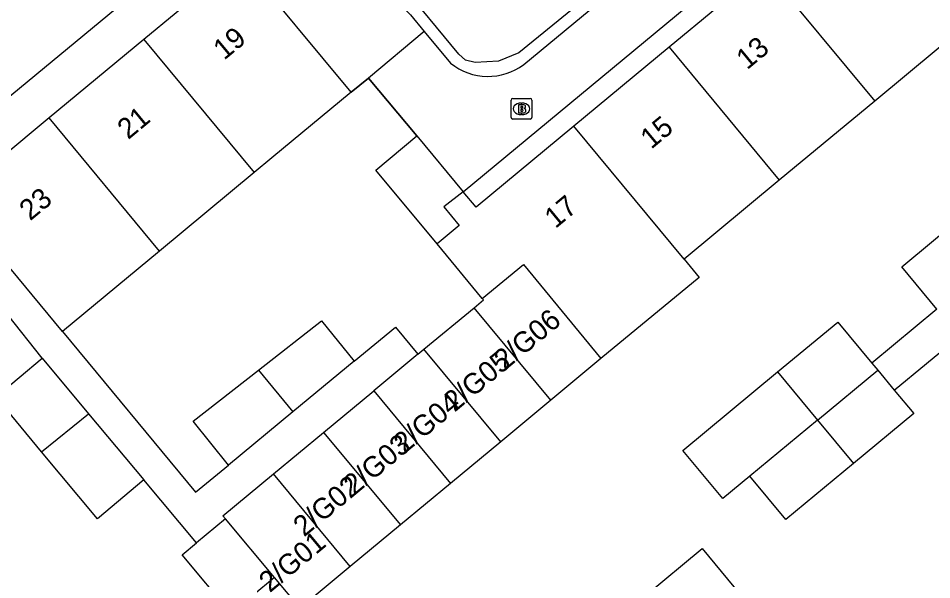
# Model space of a CAD drawing. Extents: x 159040 to 160094, y 381214 to 382518.
# Drawn here: x 159643.59 to 159687.92, y 381904.94 to 381932.21 of the extents above; entities that cross this region are included whole.
import ezdxf

# ---------------------------------------------------------------- set-up
doc = ezdxf.new("R2010")
doc.units = 0
for name, color, linetype in [('IMGEO_Brandkraan', 7, 'Continuous'), ('IMGEO_Haag', 7, 'Continuous'), ('IMGEO_Muur', 7, 'Continuous'), ('IMGEO_Pand', 7, 'Continuous'), ('IMGEO_Pand_nummerreeks', 7, 'Continuous'), ('IMGEO_Rijbaan_lokaal_open', 7, 'Continuous'), ('IMGEO_Voetpad_open', 7, 'Continuous')]:
    doc.layers.add(name, color=color, linetype=linetype)

msp = doc.modelspace()

# ---------------------------------------------------------------- linework, layer by layer
at = {"layer": 'IMGEO_Brandkraan'}
for p, q in [((159667.51, 381927.39), (159667.51, 381928.242)), ((159667.585, 381928.316), (159668.437, 381928.316)), ((159667.998, 381928.096), (159668.023, 381928.096)), ((159668.511, 381928.242), (159668.511, 381927.39)), ((159668.021, 381927.536), (159667.996, 381927.536)), ((159668.437, 381927.316), (159667.585, 381927.316))]:
    msp.add_line(p, q, dxfattribs=at)
for points in [[(159667.51, 381927.39), (159667.51, 381928.242)], [(159667.585, 381928.316), (159668.437, 381928.316)], [(159667.858, 381928.016), (159667.858, 381927.616), (159668.071, 381927.616)], [(159668.089, 381928.016), (159667.858, 381928.016)], [(159668.037, 381927.935), (159667.983, 381927.935), (159667.983, 381927.859)], [(159668.511, 381928.242), (159668.511, 381927.39)], [(159667.983, 381927.859), (159668.036, 381927.859)], [(159668.045, 381927.783), (159667.983, 381927.783), (159667.983, 381927.702)], [(159667.983, 381927.702), (159668.045, 381927.702)], [(159668.437, 381927.316), (159667.585, 381927.316)]]:
    msp.add_lwpolyline(points, dxfattribs=at)
for centre, radius, start, end in [((159667.587, 381928.24), 0.0765, 91.552, 178.448), ((159667.587, 381928.24), 0.0765, 91.552, 178.448), ((159668.038, 381927.897), 0.0379, 267.8285, 90.9355), ((159668.093, 381927.871), 0.145, 59.4692, 91.5367), ((159668.118, 381927.918), 0.0922, 285.5137, 58.1501), ((159668.435, 381928.24), 0.0765, 1.552, 88.448), ((159668.435, 381928.24), 0.0765, 1.552, 88.448), ((159668.046, 381927.742), 0.0404, 269.8759, 90.5077), ((159668.077, 381927.867), 0.251, 268.6676, 293.5347), ((159668.123, 381927.726), 0.105, 301.3115, 78.989), ((159667.587, 381927.392), 0.0765, 181.552, 268.448), ((159667.587, 381927.392), 0.0765, 181.552, 268.448), ((159668.435, 381927.392), 0.0765, 271.552, 358.448), ((159668.435, 381927.392), 0.0765, 271.552, 358.448)]:
    msp.add_arc(centre, radius, start, end, dxfattribs=at)
for centre, major_axis, ratio, start_param, end_param in [((159667.997, 381927.816), (-0.387, 0.002), 0.722429, 4.712389, 7.853982), ((159668.022, 381927.816), (-0.39, 0.002), 0.717154, 1.570796, 4.712389)]:
    msp.add_ellipse(centre, major_axis=major_axis, ratio=ratio, start_param=start_param, end_param=end_param, dxfattribs=at)
at = {"layer": 'IMGEO_Haag'}
msp.add_lwpolyline([(159677.376, 381938.307), (159671.185, 381933.235), (159667.887, 381930.532), (159666.902, 381930.133), (159665.769, 381930.064), (159665.292, 381930.182), (159664.969, 381930.469), (159662.111, 381933.944)], dxfattribs=at)
at = {"layer": 'IMGEO_Muur'}
msp.add_lwpolyline([(159659.744, 381928.618), (159660.581, 381929.302), (159662.932, 381926.498)], dxfattribs=at)
at = {"layer": 'IMGEO_Pand'}
for points in [[(159659.744, 381928.618), (159654.386, 381935.081), (159649.679, 381931.178)], [(159679.798, 381934.641), (159675.171, 381930.804)], [(159679.798, 381934.641), (159685.151, 381928.186)], [(159689.777, 381932.022), (159685.151, 381928.186)], [(159649.679, 381931.178), (159645.086, 381927.37)], [(159649.679, 381931.178), (159655.037, 381924.715)], [(159675.171, 381930.804), (159670.545, 381926.967)], [(159675.171, 381930.804), (159680.524, 381924.349)], [(159659.744, 381928.618), (159655.895, 381925.427), (159655.037, 381924.715)], [(159685.151, 381928.186), (159680.524, 381924.349)], [(159645.086, 381927.37), (159640.373, 381923.463)], [(159650.443, 381920.908), (159645.086, 381927.37)], [(159670.545, 381926.967), (159665.803, 381923.035), (159665.184, 381923.782)], [(159675.898, 381920.513), (159670.545, 381926.967)], [(159663.915, 381921.252), (159660.937, 381924.843), (159662.932, 381926.498)], [(159662.932, 381926.498), (159665.184, 381923.782)], [(159655.037, 381924.715), (159650.443, 381920.908)], [(159680.524, 381924.349), (159675.898, 381920.513)], [(159665.184, 381923.782), (159664.239, 381923.05), (159664.99, 381922.144), (159663.915, 381921.252)], [(159645.73, 381917), (159643.564, 381919.614), (159640.373, 381923.463)], [(159688.173, 381918.078), (159686.465, 381920.138), (159689.641, 381922.772)], [(159650.443, 381920.908), (159645.73, 381917)], [(159666.11, 381918.605), (159663.915, 381921.252)], [(159675.898, 381920.513), (159676.63, 381919.63), (159671.869, 381915.681)], [(159666.11, 381918.605), (159668.106, 381920.261), (159671.869, 381915.681)], [(159665.706, 381918.152), (159666.168, 381918.535), (159666.11, 381918.605)], [(159663.272, 381916.133), (159665.706, 381918.152)], [(159669.436, 381913.661), (159665.706, 381918.152)], [(159655.239, 381915.123), (159658.3, 381917.517), (159659.887, 381915.55)], [(159680.441, 381915.036), (159683.362, 381917.459), (159685.017, 381915.462)], [(159662.979, 381915.89), (159663.272, 381916.133)], [(159667.002, 381911.64), (159663.272, 381916.133)], [(159644.722, 381911.154), (159642.498, 381913.819), (159644.75, 381915.7)], [(159644.75, 381915.7), (159647.003, 381913.001)], [(159659.887, 381915.55), (159656.917, 381913.099)], [(159662.979, 381915.89), (159660.837, 381914.114)], [(159671.869, 381915.681), (159669.436, 381913.661)], [(159653.783, 381910.512), (159652.074, 381912.648), (159655.239, 381915.123)], [(159655.239, 381915.123), (159656.917, 381913.099)], [(159682.38, 381912.698), (159685.3, 381915.121)], [(159685.017, 381915.462), (159685.3, 381915.121)], [(159685.3, 381915.121), (159686.104, 381914.152)], [(159679.091, 381909.969), (159677.786, 381908.887), (159675.847, 381911.226), (159680.441, 381915.036)], [(159680.441, 381915.036), (159682.38, 381912.698)], [(159658.403, 381912.096), (159660.837, 381914.114)], [(159660.837, 381914.114), (159664.569, 381909.62)], [(159686.104, 381914.152), (159687.05, 381913.012), (159684.129, 381910.589)], [(159669.436, 381913.661), (159667.002, 381911.64)], [(159644.722, 381911.154), (159647.003, 381913.001)], [(159647.003, 381913.001), (159649.687, 381909.786)], [(159656.917, 381913.099), (159653.783, 381910.512)], [(159682.38, 381912.698), (159679.091, 381909.969)], [(159682.38, 381912.698), (159684.129, 381910.589)], [(159655.968, 381910.077), (159658.403, 381912.096)], [(159658.403, 381912.096), (159662.136, 381907.6)], [(159667.002, 381911.64), (159664.569, 381909.62)], [(159649.687, 381909.786), (159647.434, 381907.905), (159644.722, 381911.154)], [(159684.129, 381910.589), (159680.84, 381907.861), (159679.091, 381909.969)], [(159653.651, 381907.896), (159653.523, 381908.049), (159655.968, 381910.077)], [(159659.702, 381905.579), (159655.968, 381910.077)], [(159664.569, 381909.62), (159662.136, 381907.6)], [(159653.651, 381907.896), (159652.241, 381906.727)], [(159656.031, 381905.052), (159653.651, 381907.896)], [(159662.136, 381907.6), (159659.702, 381905.579)], [(159656.031, 381905.052), (159653.913, 381903.295), (159651.545, 381906.15), (159652.241, 381906.727)], [(159674.01, 381904.155), (159676.775, 381906.45), (159678.62, 381904.228), (159675.856, 381901.933)], [(159659.702, 381905.579), (159657.269, 381903.559), (159656.031, 381905.052)]]:
    msp.add_lwpolyline(points, dxfattribs=at)
at = {"layer": 'IMGEO_Rijbaan_lokaal_open'}
msp.add_lwpolyline([(159634.804, 381921.508), (159635.327, 381921.942), (159638.23, 381924.343), (159658.001, 381940.7)], dxfattribs=at)
at = {"layer": 'IMGEO_Voetpad_open'}
for points in [[(159665.184, 381923.782), (159707.059, 381958.511)], [(159668.125, 381929.97), (159687.707, 381946.19)], [(159662.241, 381932.765), (159662.616, 381932.374), (159663.284, 381931.576)], [(159663.284, 381931.576), (159660.581, 381929.302)], [(159663.284, 381931.576), (159664.572, 381930.035)], [(159660.581, 381929.302), (159659.744, 381928.618)], [(159662.932, 381926.498), (159660.581, 381929.302)], [(159644.75, 381915.7), (159643.088, 381917.811)], [(159688.173, 381918.078), (159685.017, 381915.462)], [(159645.73, 381917), (159652.193, 381909.2), (159653.783, 381910.512)], [(159659.887, 381915.55), (159661.89, 381917.203), (159662.979, 381915.89)], [(159686.104, 381914.152), (159689.232, 381916.747)], [(159652.241, 381906.727), (159649.687, 381909.786)]]:
    msp.add_lwpolyline(points, dxfattribs=at)
msp.add_arc((159666.39, 381932.277), 2.887, 230.963, 306.9408, dxfattribs=at)

# ---------------------------------------------------------------- texts
at = {"layer": 'IMGEO_Pand_nummerreeks'}
for s, rotation, p in [('19', 39.6617, (159653.577, 381930.15)), ('13', 39.668, (159678.96, 381929.685)), ('21', 39.6617, (159648.923, 381926.292)), ('15', 39.668, (159674.308, 381925.827)), ('23', 39.6617, (159644.165, 381922.347)), ('17', 39.668, (159669.656, 381921.97)), ('2/G06', 39.702, (159667.197, 381915.077)), ('2/G05', 39.702, (159664.764, 381913.057)), ('2/G04', 39.7002, (159662.33, 381911.037)), ('2/G03', 39.702, (159659.897, 381909.016)), ('2/G02', 39.702, (159657.459, 381906.992)), ('2/G01', 39.7012, (159655.795, 381904.284))]:
    msp.add_text(s, height=1, rotation=rotation, dxfattribs=at).set_placement(p)

doc.saveas('drawing.dxf')
